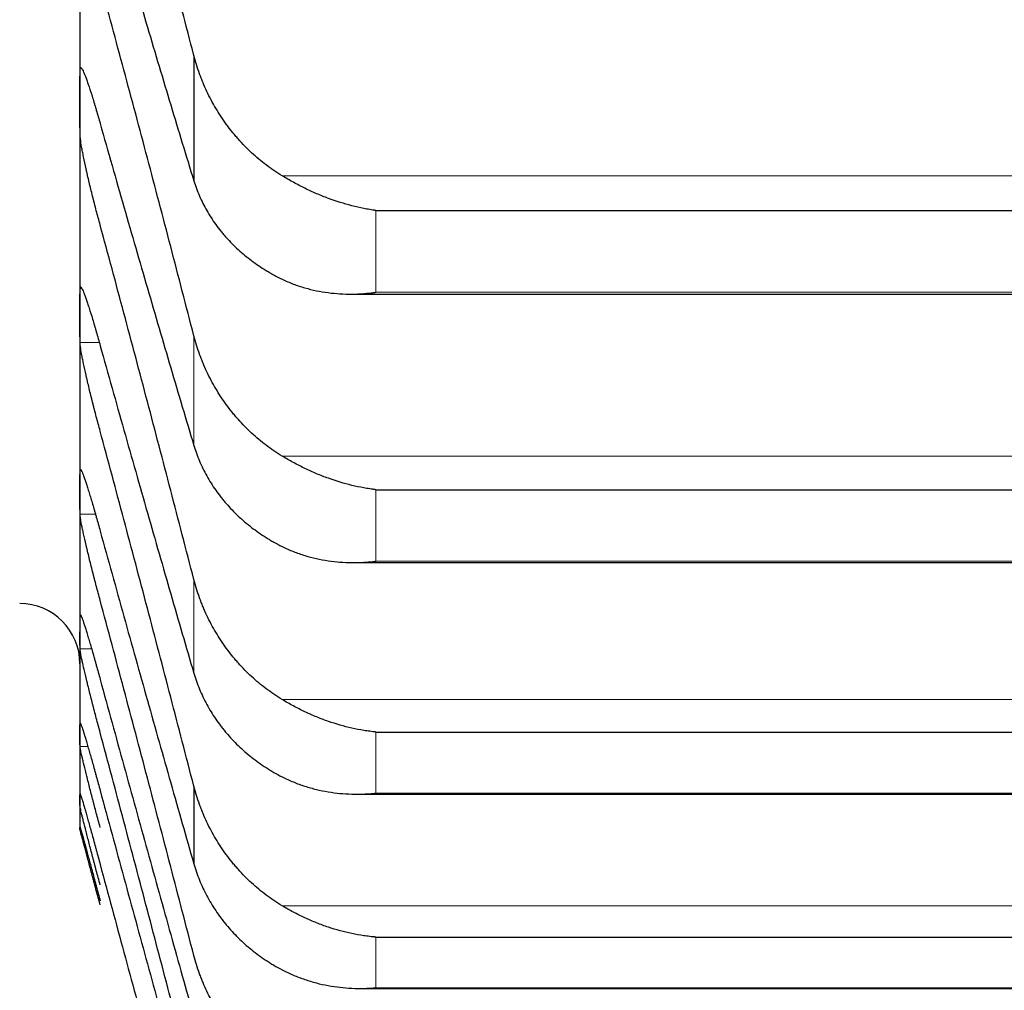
# Model space of a CAD drawing. Header units: inches. Extents: x 0 to 20790, y -12 to 14700.
# Tile 344 of 441: x 14150 to 14176, y 9669 to 9694. Entities that reach past the tile are written whole.
import ezdxf

# ---------------------------------------------------------------- set-up
doc = ezdxf.new("R2010")
doc.units = ezdxf.units.IN
doc.layers.add('1', color=7, linetype='Continuous', true_color=0xffffff)
doc.layers.add('254', color=7, linetype='Continuous', true_color=0xffffff)
doc.styles.add('latin_extended', font='simplex.shx')
doc.dimstyles.get("Standard").update_dxf_attribs({"dimtxt": 0.18, "dimasz": 0.18, "dimexe": 0.18, "dimexo": 0.0625, "dimgap": 0.09, "dimtad": 0, "dimtih": 1, "dimtoh": 1, "dimdec": 4, "dimzin": 0, "dimdsep": 46, "dimtxsty": 'Standard', "dimcen": 0.09, "dimadec": 0, "dimazin": 0, "dimtfac": 1, "dimtdec": 4, "dimtofl": 0, "dimtmove": 0, "dimatfit": 3, "dimfxl": 1, "dimtolj": 1, "dimtzin": 0, "dimarcsym": 0})

# ---------------------------------------------------------------- blocks, each defined once
blk = doc.blocks.new('_U6')
at = {"layer": '254', "color": 3, "linetype": 'Continuous', "lineweight": 13, "transparency": 16777216}
for p, q in [((14453.838, 10348.957), (14453.838, 8475.942)), ((14203.838, 10258.942), (14203.838, 8475.942)), ((14203.838, 8510.942), (12901.42, 8510.942)), ((14081.338, 8510.942), (13958.838, 8510.942)), ((14453.838, 8510.942), (14203.838, 8510.942)), ((14576.338, 8510.942), (14698.838, 8510.942))]:
    blk.add_line(p, q, dxfattribs=at)
at = {"layer": '254', "color": 3, "transparency": 16777216}
for points in [[(14081.338, 8490.525), (14081.338, 8531.358), (14203.838, 8510.942)], [(14576.338, 8531.358), (14576.338, 8490.525), (14453.838, 8510.942)]]:
    blk.add_solid(points, dxfattribs=at)
at = {"layer": 'Defpoints', "color": 0, "transparency": 16777216}
for p in [(14453.838, 10383.957), (14203.838, 10293.942), (14203.838, 8510.942)]:
    blk.add_point(p, dxfattribs=at)
at = {"layer": '254', "color": 2, "lineweight": 13, "transparency": 16777216, "insert": (12962.67, 8694.692), "char_height": 122.5, "attachment_point": 1, "style": 'latin_extended'}
blk.add_mtext('\\A1;250', dxfattribs=at)
blk = doc.blocks.new('_U7')
at = {"layer": '254', "color": 3, "linetype": 'Continuous', "lineweight": 13, "transparency": 16777216}
for p, q in [((14043.838, 10258.942), (14043.838, 8755.942)), ((14203.838, 10258.942), (14203.838, 8755.942)), ((14043.838, 8790.942), (12871.831, 8790.942)), ((13921.338, 8790.942), (13798.838, 8790.942)), ((14043.838, 8790.942), (14203.838, 8790.942)), ((14326.338, 8790.942), (14448.838, 8790.942))]:
    blk.add_line(p, q, dxfattribs=at)
at = {"layer": '254', "color": 3, "transparency": 16777216}
for points in [[(13921.338, 8770.525), (13921.338, 8811.358), (14043.838, 8790.942)], [(14326.338, 8811.358), (14326.338, 8770.525), (14203.838, 8790.942)]]:
    blk.add_solid(points, dxfattribs=at)
at = {"layer": 'Defpoints', "color": 0, "transparency": 16777216}
for p in [(14043.838, 10293.942), (14203.838, 10293.942), (14203.838, 8790.942)]:
    blk.add_point(p, dxfattribs=at)
at = {"layer": '254', "color": 2, "lineweight": 13, "transparency": 16777216, "insert": (12933.081, 9178.858), "char_height": 122.5, "attachment_point": 1, "style": 'latin_extended'}
blk.add_mtext('\\A1;\\C2;Flywheel\\P\\C2;90-240', dxfattribs=at)

msp = doc.modelspace()

# ---------------------------------------------------------------- linework, layer by layer
at = {"layer": '1', "color": 2, "linetype": 'Continuous', "lineweight": 25}
for p, q in [((14151.838, 9698.898), (14151.838, 9692.266)), ((14154.865, 9693.504), (14154.865, 9690.174)), ((14151.838, 9692.266), (14151.838, 9686.598)), ((14159.694, 9689.385), (14195.982, 9689.385)), ((14159.028, 9687.164), (14196.625, 9687.164)), ((14151.838, 9686.598), (14151.838, 9681.902)), ((14151.838, 9681.902), (14151.838, 9678.187)), ((14159.694, 9681.967), (14195.982, 9681.967)), ((14159.117, 9680.031), (14196.538, 9680.031)), ((14151.838, 9678.187), (14151.838, 9675.457)), ((14151.838, 9675.457), (14151.838, 9673.718)), ((14159.694, 9675.529), (14195.982, 9675.529)), ((14154.865, 9674.092), (14154.865, 9672.03)), ((14159.205, 9673.879), (14196.452, 9673.879)), ((14151.838, 9673.718), (14151.838, 9672.973)), ((14151.838, 9672.942), (14151.838, 9672.973)), ((14159.694, 9670.081), (14195.982, 9670.081)), ((14159.294, 9668.718), (14196.366, 9668.718))]:
    msp.add_line(p, q, dxfattribs=at)
at = {"layer": '1', "color": 110, "linetype": 'Continuous', "lineweight": 13}
for p, q in [((14157.207, 9690.308), (14198.47, 9690.308)), ((14159.694, 9689.385), (14159.694, 9687.21)), ((14151.841, 9687.315), (14151.876, 9687.315)), ((14159.694, 9687.21), (14195.982, 9687.21)), ((14154.865, 9686.057), (14154.865, 9683.145)), ((14151.841, 9685.881), (14152.351, 9685.881)), ((14157.207, 9682.861), (14198.47, 9682.861)), ((14151.841, 9682.484), (14151.864, 9682.484)), ((14159.694, 9681.967), (14159.694, 9680.065)), ((14151.841, 9681.321), (14152.25, 9681.321)), ((14159.694, 9680.065), (14195.982, 9680.065)), ((14154.865, 9679.582), (14154.865, 9677.093)), ((14151.841, 9677.741), (14152.148, 9677.741)), ((14157.207, 9676.394), (14198.47, 9676.394)), ((14159.694, 9675.529), (14159.694, 9673.904)), ((14151.841, 9675.148), (14152.048, 9675.148)), ((14159.694, 9673.904), (14195.982, 9673.904)), ((14157.207, 9670.915), (14198.47, 9670.915)), ((14159.694, 9670.081), (14159.694, 9668.735)), ((14159.694, 9668.735), (14195.982, 9668.735))]:
    msp.add_line(p, q, dxfattribs=at)
at = {"layer": '1', "color": 2, "linetype": 'Continuous', "lineweight": 25}
msp.add_arc((14150.238, 9677.342), 1.6, 0, 90, dxfattribs=at)
for points in [[(14154.865, 9693.504), (14154.661, 9694.295), (14154.251, 9695.87), (14153.632, 9698.215), (14153.007, 9700.54), (14152.587, 9702.079), (14152.376, 9702.845)], [(14152.376, 9698.554), (14152.587, 9697.82), (14153.007, 9696.369), (14153.632, 9694.247), (14154.251, 9692.179), (14154.661, 9690.837), (14154.865, 9690.174)], [(14154.865, 9686.057), (14154.661, 9686.848), (14154.251, 9688.426), (14153.632, 9690.779), (14153.007, 9693.119), (14152.587, 9694.67), (14152.376, 9695.443)], [(14151.838, 9692.266), (14151.838, 9692.55), (14151.839, 9692.834), (14151.841, 9693.117)], [(14151.841, 9691.416), (14151.839, 9691.699), (14151.838, 9691.983), (14151.838, 9692.266)], [(14152.376, 9691.691), (14152.587, 9690.946), (14153.007, 9689.472), (14153.632, 9687.311), (14154.251, 9685.199), (14154.661, 9683.824), (14154.865, 9683.145)], [(14154.865, 9679.582), (14154.661, 9680.373), (14154.251, 9681.951), (14153.632, 9684.31), (14153.007, 9686.66), (14152.587, 9688.221), (14152.376, 9689)], [(14151.838, 9686.598), (14151.838, 9686.837), (14151.839, 9687.076), (14151.841, 9687.315)], [(14151.841, 9685.881), (14151.839, 9686.12), (14151.838, 9686.359), (14151.838, 9686.598)], [(14152.376, 9685.793), (14152.587, 9685.038), (14153.007, 9683.543), (14153.632, 9681.346), (14154.251, 9679.193), (14154.661, 9677.788), (14154.865, 9677.093)], [(14154.865, 9674.092), (14154.661, 9674.88), (14154.251, 9676.457), (14153.632, 9678.817), (14153.007, 9681.174), (14152.587, 9682.742), (14152.376, 9683.525)], [(14151.838, 9681.902), (14151.838, 9682.096), (14151.839, 9682.29), (14151.841, 9682.484)], [(14151.841, 9681.321), (14151.839, 9681.515), (14151.838, 9681.709), (14151.838, 9681.902)], [(14152.376, 9680.869), (14152.587, 9680.105), (14153.007, 9678.591), (14153.632, 9676.361), (14154.251, 9674.172), (14154.661, 9672.739), (14154.865, 9672.03)], [(14154.865, 9669.594), (14154.661, 9670.379), (14154.251, 9671.951), (14153.632, 9674.309), (14153.007, 9676.668), (14152.587, 9678.242), (14152.376, 9679.028)], [(14151.841, 9677.741), (14151.839, 9677.89), (14151.838, 9678.038), (14151.838, 9678.187)], [(14152.376, 9676.926), (14152.587, 9676.155), (14153.007, 9674.625), (14153.632, 9672.366), (14154.251, 9670.143), (14154.661, 9668.685), (14154.865, 9667.962)], [(14151.838, 9675.457), (14151.838, 9675.56), (14151.839, 9675.664), (14151.841, 9675.767)], [(14151.841, 9675.148), (14151.839, 9675.251), (14151.838, 9675.354), (14151.838, 9675.457)], [(14154.865, 9666.095), (14154.661, 9666.877), (14154.251, 9668.441), (14153.632, 9670.794), (14153.007, 9673.152), (14152.587, 9674.727), (14152.376, 9675.516)], [(14151.838, 9673.718), (14151.838, 9673.776), (14151.839, 9673.833), (14151.841, 9673.89)], [(14152.376, 9673.972), (14152.587, 9673.195), (14153.007, 9671.651), (14153.632, 9669.366), (14154.251, 9667.113), (14154.661, 9665.632), (14154.865, 9664.897)], [(14151.841, 9673.547), (14151.839, 9673.604), (14151.838, 9673.661), (14151.838, 9673.718)], [(14151.838, 9672.973), (14151.838, 9672.984), (14151.839, 9672.996), (14151.841, 9673.007)], [(14151.841, 9672.938), (14151.839, 9672.95), (14151.838, 9672.961), (14151.838, 9672.973)], [(14152.376, 9672.01), (14152.587, 9671.228), (14153.007, 9669.673), (14153.632, 9667.367), (14154.251, 9665.087), (14154.661, 9663.586), (14154.865, 9662.839)]]:
    msp.add_open_spline(points, degree=3, dxfattribs=at)
for points, knots in [([(14157.207, 9690.308), (14157.061, 9690.396), (14156.921, 9690.492), (14156.652, 9690.696), (14156.394, 9690.912), (14156.158, 9691.153), (14156.018, 9691.312), (14155.99, 9691.344), (14155.935, 9691.409), (14155.908, 9691.442), (14155.827, 9691.541), (14155.776, 9691.609), (14155.626, 9691.814), (14155.533, 9691.955), (14155.362, 9692.245), (14155.283, 9692.394), (14155.175, 9692.623), (14155.14, 9692.7), (14155.092, 9692.818), (14155.076, 9692.857), (14155.045, 9692.936), (14155.03, 9692.976), (14154.957, 9693.177), (14154.907, 9693.339), (14154.865, 9693.504)], [0, 0, 0, 0, 0.125, 0.125, 0.25, 0.375, 0.375, 0.40625, 0.40625, 0.4375, 0.4375, 0.5, 0.5, 0.625, 0.625, 0.75, 0.75, 0.8125, 0.8125, 0.84375, 0.84375, 0.875, 0.875, 1, 1, 1, 1]), ([(14151.841, 9693.117), (14151.841, 9693.134), (14151.843, 9693.16), (14151.851, 9693.18), (14151.86, 9693.18), (14151.868, 9693.176), (14151.871, 9693.173), (14151.877, 9693.167), (14151.88, 9693.163), (14151.898, 9693.139), (14151.915, 9693.107), (14151.939, 9693.052), (14151.944, 9693.04), (14151.952, 9693.021), (14151.955, 9693.015), (14151.961, 9693.001), (14151.975, 9692.967), (14152.001, 9692.898), (14152.027, 9692.827), (14152.054, 9692.75), (14152.068, 9692.709), (14152.112, 9692.578), (14152.143, 9692.483), (14152.19, 9692.329), (14152.207, 9692.276), (14152.231, 9692.194), (14152.24, 9692.166), (14152.257, 9692.109), (14152.265, 9692.081), (14152.307, 9691.936), (14152.341, 9691.816), (14152.376, 9691.691)], [0, 0, 0, 0, 0.0625, 0.125, 0.1875, 0.1875, 0.21875, 0.21875, 0.25, 0.25, 0.375, 0.375, 0.40625, 0.40625, 0.421875, 0.421875, 0.4375, 0.5, 0.5625, 0.5625, 0.625, 0.625, 0.75, 0.75, 0.8125, 0.8125, 0.84375, 0.84375, 0.875, 0.875, 1, 1, 1, 1]), ([(14152.376, 9689), (14152.341, 9689.125), (14152.307, 9689.252), (14152.257, 9689.442), (14152.24, 9689.506), (14152.216, 9689.603), (14152.207, 9689.635), (14152.191, 9689.699), (14152.183, 9689.731), (14152.143, 9689.891), (14152.112, 9690.015), (14152.069, 9690.198), (14152.055, 9690.258), (14152.035, 9690.346), (14152.028, 9690.376), (14152.015, 9690.434), (14152.008, 9690.462), (14151.977, 9690.602), (14151.955, 9690.707), (14151.93, 9690.83), (14151.925, 9690.854), (14151.916, 9690.901), (14151.911, 9690.924), (14151.899, 9690.991), (14151.891, 9691.033), (14151.87, 9691.152), (14151.86, 9691.221), (14151.85, 9691.293), (14151.849, 9691.307), (14151.846, 9691.333), (14151.845, 9691.345), (14151.842, 9691.379), (14151.841, 9691.399), (14151.841, 9691.416)], [0, 0, 0, 0, 0.125, 0.125, 0.1875, 0.1875, 0.21875, 0.21875, 0.25, 0.25, 0.375, 0.375, 0.4375, 0.4375, 0.46875, 0.46875, 0.5, 0.5, 0.625, 0.625, 0.65625, 0.65625, 0.6875, 0.6875, 0.75, 0.75, 0.875, 0.875, 0.90625, 0.90625, 0.9375, 0.9375, 1, 1, 1, 1]), ([(14159.694, 9689.385), (14159.691, 9689.385), (14159.688, 9689.386), (14159.681, 9689.387), (14159.678, 9689.387), (14159.668, 9689.388), (14159.648, 9689.391), (14159.602, 9689.398), (14159.509, 9689.413), (14159.43, 9689.428), (14159.272, 9689.459), (14159.167, 9689.483), (14158.853, 9689.564), (14158.645, 9689.629), (14158.334, 9689.745), (14158.23, 9689.786), (14158.075, 9689.853), (14158.023, 9689.876), (14157.919, 9689.924), (14157.867, 9689.948), (14157.712, 9690.024), (14157.61, 9690.077), (14157.407, 9690.189), (14157.307, 9690.247), (14157.207, 9690.308)], [0, 0, 0, 0, 0.003906, 0.003906, 0.007812, 0.007812, 0.015625, 0.03125, 0.0625, 0.125, 0.125, 0.25, 0.25, 0.5, 0.5, 0.625, 0.625, 0.6875, 0.6875, 0.75, 0.75, 0.875, 0.875, 1, 1, 1, 1]), ([(14154.865, 9690.174), (14154.907, 9690.036), (14154.957, 9689.901), (14155.072, 9689.637), (14155.201, 9689.379), (14155.359, 9689.134), (14155.488, 9688.954), (14155.533, 9688.895), (14155.603, 9688.808), (14155.627, 9688.779), (14155.675, 9688.722), (14155.7, 9688.694), (14155.825, 9688.554), (14156.036, 9688.34), (14156.271, 9688.146), (14156.519, 9687.961), (14156.648, 9687.874), (14156.818, 9687.77), (14156.852, 9687.75), (14156.921, 9687.71), (14157.026, 9687.651), (14157.134, 9687.596), (14157.207, 9687.561)], [0, 0, 0, 0, 0.125, 0.125, 0.25, 0.375, 0.375, 0.4375, 0.4375, 0.46875, 0.46875, 0.5, 0.5, 0.625, 0.75, 0.75, 0.875, 0.875, 0.90625, 0.90625, 0.9375, 1, 1, 1, 1]), ([(14151.841, 9687.315), (14151.841, 9687.329), (14151.843, 9687.35), (14151.851, 9687.362), (14151.86, 9687.357), (14151.868, 9687.348), (14151.871, 9687.345), (14151.877, 9687.336), (14151.88, 9687.33), (14151.898, 9687.3), (14151.915, 9687.263), (14151.939, 9687.202), (14151.944, 9687.189), (14151.952, 9687.168), (14151.955, 9687.161), (14151.961, 9687.146), (14151.975, 9687.109), (14152.001, 9687.035), (14152.027, 9686.959), (14152.054, 9686.878), (14152.068, 9686.835), (14152.112, 9686.699), (14152.143, 9686.6), (14152.19, 9686.442), (14152.207, 9686.388), (14152.231, 9686.304), (14152.24, 9686.275), (14152.257, 9686.217), (14152.265, 9686.188), (14152.307, 9686.041), (14152.341, 9685.919), (14152.376, 9685.793)], [0, 0, 0, 0, 0.0625, 0.125, 0.1875, 0.1875, 0.21875, 0.21875, 0.25, 0.25, 0.375, 0.375, 0.40625, 0.40625, 0.421875, 0.421875, 0.4375, 0.5, 0.5625, 0.5625, 0.625, 0.625, 0.75, 0.75, 0.8125, 0.8125, 0.84375, 0.84375, 0.875, 0.875, 1, 1, 1, 1]), ([(14157.207, 9687.561), (14157.307, 9687.512), (14157.407, 9687.469), (14157.608, 9687.392), (14157.709, 9687.359), (14157.913, 9687.3), (14158.016, 9687.275), (14158.222, 9687.232), (14158.326, 9687.215), (14158.536, 9687.188), (14158.641, 9687.178), (14158.851, 9687.166), (14158.956, 9687.163), (14159.166, 9687.165), (14159.271, 9687.17), (14159.43, 9687.181), (14159.509, 9687.188), (14159.602, 9687.198), (14159.648, 9687.204), (14159.668, 9687.207), (14159.681, 9687.208), (14159.688, 9687.209), (14159.694, 9687.21)], [0, 0, 0, 0, 0.125, 0.125, 0.25, 0.25, 0.375, 0.375, 0.5, 0.5, 0.625, 0.625, 0.75, 0.75, 0.875, 0.875, 0.9375, 0.96875, 0.984375, 0.992188, 0.992188, 1, 1, 1, 1]), ([(14157.207, 9682.861), (14157.061, 9682.95), (14156.921, 9683.045), (14156.652, 9683.249), (14156.394, 9683.465), (14156.158, 9683.706), (14156.018, 9683.864), (14155.99, 9683.896), (14155.935, 9683.961), (14155.908, 9683.994), (14155.827, 9684.093), (14155.776, 9684.161), (14155.626, 9684.366), (14155.533, 9684.507), (14155.362, 9684.797), (14155.283, 9684.945), (14155.175, 9685.174), (14155.14, 9685.252), (14155.092, 9685.369), (14155.076, 9685.409), (14155.045, 9685.488), (14155.03, 9685.528), (14154.957, 9685.729), (14154.907, 9685.891), (14154.865, 9686.057)], [0, 0, 0, 0, 0.125, 0.125, 0.25, 0.375, 0.375, 0.40625, 0.40625, 0.4375, 0.4375, 0.5, 0.5, 0.625, 0.625, 0.75, 0.75, 0.8125, 0.8125, 0.84375, 0.84375, 0.875, 0.875, 1, 1, 1, 1]), ([(14152.376, 9683.525), (14152.341, 9683.652), (14152.307, 9683.779), (14152.257, 9683.97), (14152.24, 9684.034), (14152.216, 9684.13), (14152.207, 9684.162), (14152.191, 9684.226), (14152.183, 9684.258), (14152.143, 9684.416), (14152.112, 9684.54), (14152.069, 9684.719), (14152.055, 9684.778), (14152.035, 9684.865), (14152.028, 9684.894), (14152.015, 9684.951), (14152.008, 9684.978), (14151.977, 9685.115), (14151.955, 9685.217), (14151.93, 9685.335), (14151.925, 9685.358), (14151.916, 9685.403), (14151.911, 9685.425), (14151.899, 9685.49), (14151.891, 9685.53), (14151.87, 9685.642), (14151.86, 9685.706), (14151.85, 9685.773), (14151.849, 9685.785), (14151.846, 9685.809), (14151.845, 9685.82), (14151.842, 9685.85), (14151.841, 9685.867), (14151.841, 9685.881)], [0, 0, 0, 0, 0.125, 0.125, 0.1875, 0.1875, 0.21875, 0.21875, 0.25, 0.25, 0.375, 0.375, 0.4375, 0.4375, 0.46875, 0.46875, 0.5, 0.5, 0.625, 0.625, 0.65625, 0.65625, 0.6875, 0.6875, 0.75, 0.75, 0.875, 0.875, 0.90625, 0.90625, 0.9375, 0.9375, 1, 1, 1, 1]), ([(14154.865, 9683.145), (14154.907, 9683.003), (14154.957, 9682.864), (14155.072, 9682.594), (14155.201, 9682.329), (14155.359, 9682.077), (14155.488, 9681.893), (14155.533, 9681.832), (14155.603, 9681.742), (14155.627, 9681.713), (14155.675, 9681.654), (14155.7, 9681.625), (14155.825, 9681.481), (14156.036, 9681.262), (14156.271, 9681.062), (14156.519, 9680.872), (14156.648, 9680.782), (14156.818, 9680.676), (14156.852, 9680.655), (14156.921, 9680.614), (14157.026, 9680.553), (14157.134, 9680.496), (14157.207, 9680.46)], [0, 0, 0, 0, 0.125, 0.125, 0.25, 0.375, 0.375, 0.4375, 0.4375, 0.46875, 0.46875, 0.5, 0.5, 0.625, 0.75, 0.75, 0.875, 0.875, 0.90625, 0.90625, 0.9375, 1, 1, 1, 1]), ([(14159.694, 9681.967), (14159.691, 9681.967), (14159.688, 9681.968), (14159.681, 9681.968), (14159.678, 9681.969), (14159.668, 9681.97), (14159.648, 9681.973), (14159.602, 9681.979), (14159.509, 9681.992), (14159.43, 9682.005), (14159.272, 9682.034), (14159.167, 9682.057), (14158.853, 9682.132), (14158.645, 9682.195), (14158.334, 9682.307), (14158.23, 9682.347), (14158.075, 9682.412), (14158.023, 9682.435), (14157.919, 9682.481), (14157.867, 9682.506), (14157.712, 9682.58), (14157.61, 9682.633), (14157.407, 9682.743), (14157.307, 9682.801), (14157.207, 9682.861)], [0, 0, 0, 0, 0.003906, 0.003906, 0.007813, 0.007813, 0.015625, 0.03125, 0.0625, 0.125, 0.125, 0.25, 0.25, 0.5, 0.5, 0.625, 0.625, 0.6875, 0.6875, 0.75, 0.75, 0.875, 0.875, 1, 1, 1, 1]), ([(14151.841, 9682.484), (14151.841, 9682.496), (14151.843, 9682.511), (14151.851, 9682.516), (14151.86, 9682.505), (14151.868, 9682.493), (14151.871, 9682.488), (14151.877, 9682.476), (14151.88, 9682.469), (14151.898, 9682.432), (14151.915, 9682.391), (14151.939, 9682.323), (14151.944, 9682.309), (14151.952, 9682.287), (14151.955, 9682.279), (14151.961, 9682.263), (14151.975, 9682.223), (14152.001, 9682.144), (14152.027, 9682.064), (14152.054, 9681.979), (14152.068, 9681.934), (14152.112, 9681.792), (14152.143, 9681.691), (14152.19, 9681.528), (14152.207, 9681.473), (14152.231, 9681.387), (14152.24, 9681.358), (14152.257, 9681.299), (14152.265, 9681.269), (14152.307, 9681.119), (14152.341, 9680.996), (14152.376, 9680.869)], [0, 0, 0, 0, 0.0625, 0.125, 0.1875, 0.1875, 0.21875, 0.21875, 0.25, 0.25, 0.375, 0.375, 0.40625, 0.40625, 0.421875, 0.421875, 0.4375, 0.5, 0.5625, 0.5625, 0.625, 0.625, 0.75, 0.75, 0.8125, 0.8125, 0.84375, 0.84375, 0.875, 0.875, 1, 1, 1, 1]), ([(14152.376, 9679.028), (14152.341, 9679.156), (14152.307, 9679.283), (14152.257, 9679.474), (14152.24, 9679.538), (14152.216, 9679.633), (14152.207, 9679.665), (14152.191, 9679.729), (14152.183, 9679.761), (14152.143, 9679.918), (14152.112, 9680.04), (14152.069, 9680.216), (14152.055, 9680.274), (14152.035, 9680.359), (14152.028, 9680.388), (14152.015, 9680.443), (14152.008, 9680.47), (14151.977, 9680.603), (14151.955, 9680.702), (14151.93, 9680.815), (14151.925, 9680.837), (14151.916, 9680.88), (14151.911, 9680.901), (14151.899, 9680.963), (14151.891, 9681.001), (14151.87, 9681.106), (14151.86, 9681.166), (14151.85, 9681.226), (14151.849, 9681.238), (14151.846, 9681.259), (14151.845, 9681.268), (14151.842, 9681.295), (14151.841, 9681.309), (14151.841, 9681.321)], [0, 0, 0, 0, 0.125, 0.125, 0.1875, 0.1875, 0.21875, 0.21875, 0.25, 0.25, 0.375, 0.375, 0.4375, 0.4375, 0.46875, 0.46875, 0.5, 0.5, 0.625, 0.625, 0.65625, 0.65625, 0.6875, 0.6875, 0.75, 0.75, 0.875, 0.875, 0.90625, 0.90625, 0.9375, 0.9375, 1, 1, 1, 1]), ([(14157.207, 9680.46), (14157.307, 9680.41), (14157.407, 9680.365), (14157.608, 9680.285), (14157.709, 9680.25), (14157.913, 9680.187), (14158.016, 9680.16), (14158.222, 9680.114), (14158.326, 9680.095), (14158.536, 9680.064), (14158.641, 9680.052), (14158.851, 9680.036), (14158.956, 9680.032), (14159.166, 9680.03), (14159.271, 9680.032), (14159.43, 9680.041), (14159.509, 9680.047), (14159.602, 9680.055), (14159.648, 9680.06), (14159.668, 9680.062), (14159.681, 9680.064), (14159.688, 9680.065), (14159.694, 9680.065)], [0, 0, 0, 0, 0.125, 0.125, 0.25, 0.25, 0.375, 0.375, 0.5, 0.5, 0.625, 0.625, 0.75, 0.75, 0.875, 0.875, 0.9375, 0.96875, 0.984375, 0.992187, 0.992187, 1, 1, 1, 1]), ([(14157.207, 9676.394), (14157.061, 9676.482), (14156.921, 9676.577), (14156.652, 9676.78), (14156.394, 9676.995), (14156.158, 9677.235), (14156.018, 9677.393), (14155.99, 9677.425), (14155.935, 9677.49), (14155.908, 9677.523), (14155.827, 9677.622), (14155.776, 9677.689), (14155.626, 9677.894), (14155.533, 9678.035), (14155.362, 9678.324), (14155.283, 9678.472), (14155.175, 9678.701), (14155.14, 9678.778), (14155.092, 9678.896), (14155.076, 9678.935), (14155.045, 9679.014), (14155.03, 9679.054), (14154.957, 9679.254), (14154.907, 9679.417), (14154.865, 9679.582)], [0, 0, 0, 0, 0.125, 0.125, 0.25, 0.375, 0.375, 0.40625, 0.40625, 0.4375, 0.4375, 0.5, 0.5, 0.625, 0.625, 0.75, 0.75, 0.8125, 0.8125, 0.84375, 0.84375, 0.875, 0.875, 1, 1, 1, 1]), ([(14151.846, 9678.65), (14151.847, 9678.65), (14151.853, 9678.646), (14151.86, 9678.633), (14151.868, 9678.616), (14151.871, 9678.61), (14151.877, 9678.595), (14151.88, 9678.588), (14151.898, 9678.544), (14151.915, 9678.497), (14151.939, 9678.424), (14151.944, 9678.409), (14151.952, 9678.385), (14151.955, 9678.376), (14151.961, 9678.36), (14151.975, 9678.317), (14152.001, 9678.233), (14152.027, 9678.149), (14152.054, 9678.06), (14152.068, 9678.013), (14152.112, 9677.866), (14152.143, 9677.761), (14152.19, 9677.595), (14152.207, 9677.538), (14152.231, 9677.45), (14152.24, 9677.421), (14152.257, 9677.361), (14152.265, 9677.331), (14152.307, 9677.179), (14152.341, 9677.054), (14152.376, 9676.926)], [0, 0, 0, 0, 0.047262, 0.115315, 0.115315, 0.149341, 0.149341, 0.183368, 0.183368, 0.319473, 0.319473, 0.353499, 0.353499, 0.370512, 0.370512, 0.387526, 0.455578, 0.523631, 0.523631, 0.591684, 0.591684, 0.727789, 0.727789, 0.795842, 0.795842, 0.829868, 0.829868, 0.863895, 0.863895, 1, 1, 1, 1]), ([(14152.376, 9675.516), (14152.341, 9675.644), (14152.307, 9675.772), (14152.257, 9675.962), (14152.24, 9676.026), (14152.216, 9676.121), (14152.207, 9676.153), (14152.191, 9676.216), (14152.183, 9676.247), (14152.143, 9676.403), (14152.112, 9676.523), (14152.069, 9676.696), (14152.055, 9676.753), (14152.035, 9676.836), (14152.028, 9676.864), (14152.015, 9676.917), (14152.008, 9676.944), (14151.977, 9677.073), (14151.955, 9677.168), (14151.93, 9677.277), (14151.925, 9677.298), (14151.916, 9677.339), (14151.911, 9677.359), (14151.899, 9677.417), (14151.891, 9677.453), (14151.87, 9677.552), (14151.86, 9677.607), (14151.85, 9677.661), (14151.849, 9677.671), (14151.846, 9677.689), (14151.845, 9677.698), (14151.842, 9677.721), (14151.841, 9677.733), (14151.841, 9677.741)], [0, 0, 0, 0, 0.125, 0.125, 0.1875, 0.1875, 0.21875, 0.21875, 0.25, 0.25, 0.375, 0.375, 0.4375, 0.4375, 0.46875, 0.46875, 0.5, 0.5, 0.625, 0.625, 0.65625, 0.65625, 0.6875, 0.6875, 0.75, 0.75, 0.875, 0.875, 0.90625, 0.90625, 0.9375, 0.9375, 1, 1, 1, 1]), ([(14154.865, 9677.093), (14154.907, 9676.948), (14154.957, 9676.806), (14155.072, 9676.529), (14155.201, 9676.259), (14155.359, 9676), (14155.488, 9675.811), (14155.533, 9675.749), (14155.603, 9675.657), (14155.627, 9675.627), (14155.675, 9675.567), (14155.7, 9675.537), (14155.825, 9675.39), (14156.036, 9675.164), (14156.271, 9674.959), (14156.519, 9674.764), (14156.648, 9674.672), (14156.818, 9674.563), (14156.852, 9674.541), (14156.921, 9674.499), (14157.026, 9674.437), (14157.134, 9674.378), (14157.207, 9674.341)], [0, 0, 0, 0, 0.125, 0.125, 0.25, 0.375, 0.375, 0.4375, 0.4375, 0.46875, 0.46875, 0.5, 0.5, 0.625, 0.75, 0.75, 0.875, 0.875, 0.90625, 0.90625, 0.9375, 1, 1, 1, 1]), ([(14159.694, 9675.529), (14159.691, 9675.529), (14159.688, 9675.53), (14159.681, 9675.53), (14159.678, 9675.531), (14159.668, 9675.532), (14159.648, 9675.534), (14159.602, 9675.539), (14159.509, 9675.551), (14159.43, 9675.563), (14159.272, 9675.589), (14159.167, 9675.61), (14158.853, 9675.681), (14158.645, 9675.74), (14158.334, 9675.848), (14158.23, 9675.887), (14158.075, 9675.951), (14158.023, 9675.973), (14157.919, 9676.018), (14157.867, 9676.042), (14157.712, 9676.115), (14157.61, 9676.167), (14157.407, 9676.276), (14157.307, 9676.333), (14157.207, 9676.394)], [0, 0, 0, 0, 0.003906, 0.003906, 0.007812, 0.007812, 0.015625, 0.03125, 0.0625, 0.125, 0.125, 0.25, 0.25, 0.5, 0.5, 0.625, 0.625, 0.6875, 0.6875, 0.75, 0.75, 0.875, 0.875, 1, 1, 1, 1]), ([(14151.841, 9675.767), (14151.841, 9675.773), (14151.843, 9675.778), (14151.851, 9675.766), (14151.86, 9675.745), (14151.868, 9675.725), (14151.871, 9675.717), (14151.877, 9675.7), (14151.88, 9675.691), (14151.898, 9675.642), (14151.915, 9675.59), (14151.939, 9675.511), (14151.944, 9675.494), (14151.952, 9675.469), (14151.955, 9675.46), (14151.961, 9675.442), (14151.975, 9675.396), (14152.001, 9675.308), (14152.027, 9675.22), (14152.054, 9675.127), (14152.068, 9675.079), (14152.112, 9674.926), (14152.143, 9674.819), (14152.19, 9674.649), (14152.207, 9674.591), (14152.231, 9674.502), (14152.24, 9674.471), (14152.257, 9674.41), (14152.265, 9674.38), (14152.307, 9674.226), (14152.341, 9674.1), (14152.376, 9673.972)], [0, 0, 0, 0, 0.0625, 0.125, 0.1875, 0.1875, 0.21875, 0.21875, 0.25, 0.25, 0.375, 0.375, 0.40625, 0.40625, 0.421875, 0.421875, 0.4375, 0.5, 0.5625, 0.5625, 0.625, 0.625, 0.75, 0.75, 0.8125, 0.8125, 0.84375, 0.84375, 0.875, 0.875, 1, 1, 1, 1]), ([(14152.376, 9672.994), (14152.341, 9673.123), (14152.307, 9673.25), (14152.257, 9673.44), (14152.24, 9673.503), (14152.216, 9673.598), (14152.207, 9673.629), (14152.191, 9673.692), (14152.183, 9673.723), (14152.143, 9673.877), (14152.112, 9673.995), (14152.069, 9674.165), (14152.055, 9674.22), (14152.035, 9674.301), (14152.028, 9674.328), (14152.015, 9674.38), (14152.008, 9674.406), (14151.977, 9674.531), (14151.955, 9674.622), (14151.93, 9674.726), (14151.925, 9674.746), (14151.916, 9674.785), (14151.911, 9674.804), (14151.899, 9674.859), (14151.891, 9674.893), (14151.87, 9674.985), (14151.86, 9675.035), (14151.85, 9675.083), (14151.849, 9675.091), (14151.846, 9675.107), (14151.845, 9675.114), (14151.842, 9675.133), (14151.841, 9675.142), (14151.841, 9675.148)], [0, 0, 0, 0, 0.125, 0.125, 0.1875, 0.1875, 0.21875, 0.21875, 0.25, 0.25, 0.375, 0.375, 0.4375, 0.4375, 0.46875, 0.46875, 0.5, 0.5, 0.625, 0.625, 0.65625, 0.65625, 0.6875, 0.6875, 0.75, 0.75, 0.875, 0.875, 0.90625, 0.90625, 0.9375, 0.9375, 1, 1, 1, 1]), ([(14157.207, 9674.341), (14157.307, 9674.29), (14157.407, 9674.244), (14157.608, 9674.16), (14157.709, 9674.123), (14157.913, 9674.058), (14158.016, 9674.029), (14158.222, 9673.979), (14158.326, 9673.958), (14158.536, 9673.923), (14158.641, 9673.91), (14158.851, 9673.89), (14158.956, 9673.883), (14159.166, 9673.878), (14159.271, 9673.878), (14159.43, 9673.884), (14159.509, 9673.888), (14159.602, 9673.895), (14159.648, 9673.899), (14159.668, 9673.901), (14159.681, 9673.903), (14159.688, 9673.903), (14159.694, 9673.904)], [0, 0, 0, 0, 0.125, 0.125, 0.25, 0.25, 0.375, 0.375, 0.5, 0.5, 0.625, 0.625, 0.75, 0.75, 0.875, 0.875, 0.9375, 0.96875, 0.984375, 0.992188, 0.992188, 1, 1, 1, 1]), ([(14157.207, 9670.915), (14157.061, 9671.003), (14156.921, 9671.098), (14156.652, 9671.299), (14156.394, 9671.514), (14156.158, 9671.753), (14156.018, 9671.91), (14155.99, 9671.942), (14155.935, 9672.006), (14155.908, 9672.039), (14155.827, 9672.138), (14155.776, 9672.205), (14155.626, 9672.409), (14155.533, 9672.549), (14155.362, 9672.837), (14155.283, 9672.985), (14155.175, 9673.213), (14155.14, 9673.29), (14155.092, 9673.407), (14155.076, 9673.446), (14155.045, 9673.525), (14155.03, 9673.565), (14154.957, 9673.765), (14154.907, 9673.927), (14154.865, 9674.092)], [0, 0, 0, 0, 0.125, 0.125, 0.25, 0.375, 0.375, 0.40625, 0.40625, 0.4375, 0.4375, 0.5, 0.5, 0.625, 0.625, 0.75, 0.75, 0.8125, 0.8125, 0.84375, 0.84375, 0.875, 0.875, 1, 1, 1, 1]), ([(14151.841, 9673.89), (14151.841, 9673.894), (14151.843, 9673.894), (14151.851, 9673.874), (14151.86, 9673.848), (14151.868, 9673.824), (14151.871, 9673.815), (14151.877, 9673.795), (14151.88, 9673.785), (14151.898, 9673.729), (14151.915, 9673.673), (14151.939, 9673.588), (14151.944, 9673.57), (14151.952, 9673.543), (14151.955, 9673.533), (14151.961, 9673.514), (14151.975, 9673.466), (14152.001, 9673.373), (14152.027, 9673.281), (14152.054, 9673.185), (14152.068, 9673.135), (14152.112, 9672.978), (14152.143, 9672.868), (14152.19, 9672.694), (14152.207, 9672.635), (14152.231, 9672.545), (14152.24, 9672.514), (14152.257, 9672.452), (14152.265, 9672.421), (14152.307, 9672.266), (14152.341, 9672.139), (14152.376, 9672.01)], [0, 0, 0, 0, 0.0625, 0.125, 0.1875, 0.1875, 0.21875, 0.21875, 0.25, 0.25, 0.375, 0.375, 0.40625, 0.40625, 0.421875, 0.421875, 0.4375, 0.5, 0.5625, 0.5625, 0.625, 0.625, 0.75, 0.75, 0.8125, 0.8125, 0.84375, 0.84375, 0.875, 0.875, 1, 1, 1, 1]), ([(14152.376, 9671.467), (14152.341, 9671.595), (14152.307, 9671.723), (14152.257, 9671.912), (14152.24, 9671.975), (14152.216, 9672.068), (14152.207, 9672.099), (14152.191, 9672.161), (14152.183, 9672.192), (14152.143, 9672.344), (14152.112, 9672.46), (14152.069, 9672.626), (14152.055, 9672.68), (14152.035, 9672.758), (14152.028, 9672.784), (14152.015, 9672.835), (14152.008, 9672.86), (14151.977, 9672.981), (14151.955, 9673.069), (14151.93, 9673.167), (14151.925, 9673.186), (14151.916, 9673.223), (14151.911, 9673.241), (14151.899, 9673.292), (14151.891, 9673.324), (14151.87, 9673.409), (14151.86, 9673.454), (14151.85, 9673.495), (14151.849, 9673.503), (14151.846, 9673.516), (14151.845, 9673.522), (14151.842, 9673.537), (14151.841, 9673.543), (14151.841, 9673.547)], [0, 0, 0, 0, 0.125, 0.125, 0.1875, 0.1875, 0.21875, 0.21875, 0.25, 0.25, 0.375, 0.375, 0.4375, 0.4375, 0.46875, 0.46875, 0.5, 0.5, 0.625, 0.625, 0.65625, 0.65625, 0.6875, 0.6875, 0.75, 0.75, 0.875, 0.875, 0.90625, 0.90625, 0.9375, 0.9375, 1, 1, 1, 1]), ([(14151.841, 9673.007), (14151.841, 9673.008), (14151.843, 9673.002), (14151.851, 9672.975), (14151.86, 9672.944), (14151.868, 9672.916), (14151.871, 9672.906), (14151.877, 9672.884), (14151.88, 9672.872), (14151.898, 9672.81), (14151.915, 9672.749), (14151.939, 9672.659), (14151.944, 9672.64), (14151.952, 9672.611), (14151.955, 9672.601), (14151.961, 9672.581), (14151.975, 9672.53), (14152.001, 9672.432), (14152.027, 9672.337), (14152.054, 9672.237), (14152.068, 9672.186), (14152.112, 9672.024), (14152.143, 9671.911), (14152.19, 9671.735), (14152.207, 9671.675), (14152.231, 9671.583), (14152.24, 9671.552), (14152.257, 9671.489), (14152.265, 9671.458), (14152.307, 9671.301), (14152.341, 9671.174), (14152.376, 9671.045)], [0, 0, 0, 0, 0.0625, 0.125, 0.1875, 0.1875, 0.21875, 0.21875, 0.25, 0.25, 0.375, 0.375, 0.40625, 0.40625, 0.421875, 0.421875, 0.4375, 0.5, 0.5625, 0.5625, 0.625, 0.625, 0.75, 0.75, 0.8125, 0.8125, 0.84375, 0.84375, 0.875, 0.875, 1, 1, 1, 1]), ([(14152.376, 9670.936), (14152.341, 9671.065), (14152.307, 9671.192), (14152.257, 9671.38), (14152.24, 9671.442), (14152.216, 9671.534), (14152.207, 9671.565), (14152.191, 9671.626), (14152.183, 9671.656), (14152.143, 9671.806), (14152.112, 9671.92), (14152.069, 9672.081), (14152.055, 9672.134), (14152.035, 9672.21), (14152.028, 9672.236), (14152.015, 9672.285), (14152.008, 9672.308), (14151.977, 9672.425), (14151.955, 9672.509), (14151.93, 9672.602), (14151.925, 9672.62), (14151.916, 9672.655), (14151.911, 9672.672), (14151.899, 9672.72), (14151.891, 9672.749), (14151.87, 9672.827), (14151.86, 9672.867), (14151.85, 9672.901), (14151.849, 9672.908), (14151.846, 9672.918), (14151.845, 9672.923), (14151.842, 9672.934), (14151.841, 9672.938), (14151.841, 9672.938)], [0, 0, 0, 0, 0.125, 0.125, 0.1875, 0.1875, 0.21875, 0.21875, 0.25, 0.25, 0.375, 0.375, 0.4375, 0.4375, 0.46875, 0.46875, 0.5, 0.5, 0.625, 0.625, 0.65625, 0.65625, 0.6875, 0.6875, 0.75, 0.75, 0.875, 0.875, 0.90625, 0.90625, 0.9375, 0.9375, 1, 1, 1, 1]), ([(14154.865, 9672.03), (14154.907, 9671.882), (14154.957, 9671.737), (14155.072, 9671.454), (14155.201, 9671.177), (14155.359, 9670.913), (14155.488, 9670.72), (14155.533, 9670.656), (14155.603, 9670.562), (14155.627, 9670.531), (14155.675, 9670.469), (14155.7, 9670.439), (14155.825, 9670.288), (14156.036, 9670.058), (14156.271, 9669.848), (14156.519, 9669.648), (14156.648, 9669.553), (14156.818, 9669.442), (14156.852, 9669.42), (14156.921, 9669.376), (14157.026, 9669.313), (14157.134, 9669.253), (14157.207, 9669.214)], [0, 0, 0, 0, 0.125, 0.125, 0.25, 0.375, 0.375, 0.4375, 0.4375, 0.46875, 0.46875, 0.5, 0.5, 0.625, 0.75, 0.75, 0.875, 0.875, 0.90625, 0.90625, 0.9375, 1, 1, 1, 1]), ([(14159.694, 9670.081), (14159.691, 9670.082), (14159.688, 9670.082), (14159.681, 9670.083), (14159.678, 9670.083), (14159.668, 9670.084), (14159.648, 9670.086), (14159.602, 9670.09), (14159.509, 9670.1), (14159.43, 9670.111), (14159.272, 9670.135), (14159.167, 9670.153), (14158.853, 9670.219), (14158.645, 9670.276), (14158.334, 9670.379), (14158.23, 9670.417), (14158.075, 9670.479), (14158.023, 9670.5), (14157.919, 9670.545), (14157.867, 9670.568), (14157.712, 9670.639), (14157.61, 9670.69), (14157.407, 9670.798), (14157.307, 9670.855), (14157.207, 9670.915)], [0, 0, 0, 0, 0.003906, 0.003906, 0.007812, 0.007812, 0.015625, 0.03125, 0.0625, 0.125, 0.125, 0.25, 0.25, 0.5, 0.5, 0.625, 0.625, 0.6875, 0.6875, 0.75, 0.75, 0.875, 0.875, 1, 1, 1, 1]), ([(14157.207, 9666.434), (14157.061, 9666.521), (14156.921, 9666.615), (14156.652, 9666.816), (14156.394, 9667.029), (14156.158, 9667.266), (14156.018, 9667.423), (14155.99, 9667.454), (14155.935, 9667.518), (14155.908, 9667.551), (14155.827, 9667.649), (14155.776, 9667.716), (14155.626, 9667.919), (14155.533, 9668.058), (14155.362, 9668.344), (14155.283, 9668.492), (14155.175, 9668.719), (14155.14, 9668.795), (14155.092, 9668.912), (14155.076, 9668.951), (14155.045, 9669.03), (14155.03, 9669.069), (14154.957, 9669.268), (14154.907, 9669.43), (14154.865, 9669.594)], [0, 0, 0, 0, 0.125, 0.125, 0.25, 0.375, 0.375, 0.40625, 0.40625, 0.4375, 0.4375, 0.5, 0.5, 0.625, 0.625, 0.75, 0.75, 0.8125, 0.8125, 0.84375, 0.84375, 0.875, 0.875, 1, 1, 1, 1]), ([(14157.207, 9669.214), (14157.307, 9669.162), (14157.407, 9669.115), (14157.608, 9669.028), (14157.709, 9668.99), (14157.913, 9668.921), (14158.016, 9668.89), (14158.222, 9668.837), (14158.326, 9668.814), (14158.536, 9668.775), (14158.641, 9668.76), (14158.851, 9668.736), (14158.956, 9668.728), (14159.166, 9668.718), (14159.271, 9668.717), (14159.43, 9668.72), (14159.509, 9668.723), (14159.602, 9668.728), (14159.648, 9668.732), (14159.668, 9668.733), (14159.681, 9668.734), (14159.688, 9668.735), (14159.694, 9668.735)], [0, 0, 0, 0, 0.125, 0.125, 0.25, 0.25, 0.375, 0.375, 0.5, 0.5, 0.625, 0.625, 0.75, 0.75, 0.875, 0.875, 0.9375, 0.96875, 0.984375, 0.992187, 0.992187, 1, 1, 1, 1])]:
    msp.add_open_spline(points, degree=3, knots=knots, dxfattribs=at)

# ---------------------------------------------------------------- dimensions: what is measured, and where the dimension line sits
at = {"layer": '254', "color": 2, "linetype": 'Continuous', "lineweight": 13}
dim = msp.add_linear_dim(base=(14203.838, 8510.942), p1=(14453.838, 10383.957), p2=(14203.838, 10293.942), dimstyle='Standard', override={"dimscale": 35, "dimtxt": 3.5, "dimasz": 3.5, "dimexe": 1, "dimexo": 1, "dimgap": 1.75, "dimtad": 1, "dimtih": 1, "dimtoh": 0, "dimdec": 2, "dimlfac": 1, "dimzin": 8, "dimdsep": 46, "dimlunit": 2, "dimtxsty": 'latin_extended', "dimsah": 1, "dimse1": 0, "dimse2": 0, "dimsd1": 0, "dimsd2": 0, "dimclrd": 3, "dimclre": 3, "dimclrt": 2, "dimtol": 0, "dimtm": -0.1, "dimtfac": 0.714286, "dimtdec": 3, "dimtofl": 1, "dimtmove": 0, "dimtzin": 8, "dimlwd": 13, "dimlwe": 13}, dxfattribs=at)
dim.commit()
dim.dimension.update_dxf_attribs({"geometry": '_U6', "text_midpoint": (13120.17, 8510.942), "dimtype": 160})
dim = msp.add_linear_dim(base=(14203.838, 8790.942), p1=(14043.838, 10293.942), p2=(14203.838, 10293.942), text='\\C2;Flywheel\\P\\C2;90-240', dimstyle='Standard', override={"dimscale": 35, "dimtxt": 3.5, "dimasz": 3.5, "dimexe": 1, "dimexo": 1, "dimgap": 1.75, "dimtad": 1, "dimtih": 1, "dimtoh": 0, "dimdec": 2, "dimlfac": 0.028571, "dimzin": 8, "dimdsep": 46, "dimlunit": 2, "dimpost": '', "dimtxsty": 'latin_extended', "dimsah": 1, "dimse1": 0, "dimse2": 0, "dimsd1": 0, "dimsd2": 0, "dimclrd": 3, "dimclre": 3, "dimclrt": 2, "dimtol": 0, "dimtm": -0.1, "dimtfac": 0.714286, "dimtdec": 3, "dimtofl": 1, "dimtmove": 0, "dimtzin": 8, "dimlwd": 13, "dimlwe": 13}, dxfattribs=at)
dim.commit()
dim.dimension.update_dxf_attribs({"geometry": '_U7', "text_midpoint": (13283.081, 8790.942), "dimtype": 160})

doc.saveas('drawing.dxf')
